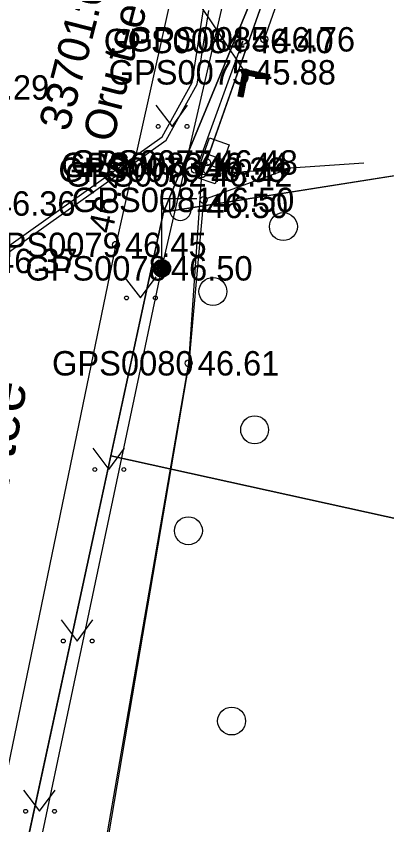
# Model space of a CAD drawing. Extents: x 551623 to 559850, y 6561220 to 6567135.
# Drawn here: x 557177.62 to 557188.25, y 6565358.76 to 6565381.94 of the extents above; entities that cross this region are included whole.
import ezdxf

# ---------------------------------------------------------------- set-up
doc = ezdxf.new("R2010")
doc.units = 0
for name, color, linetype in [('AED', 7, 'Continuous'), ('ELRAJATISMP', 7, 'Continuous'), ('HALJASTUS', 7, 'Continuous'), ('KORGUS-EH2000', 7, 'Continuous'), ('MOOTKORG-EH2000', 7, 'Continuous'), ('MOOTMPUNKT', 7, 'Continuous'), ('MOOTNR', 7, 'Continuous'), ('MOOTPIIR', 7, 'Continuous'), ('MPKAABEL', 7, 'Continuous'), ('PIIR', 7, 'Continuous'), ('POST', 7, 'Continuous'), ('TEE', 7, 'Continuous'), ('TRUUP', 7, 'Continuous')]:
    doc.layers.add(name, color=color, linetype=linetype)

msp = doc.modelspace()

# ---------------------------------------------------------------- linework, layer by layer
at = {"layer": 'AED'}
for p, q in [((557185.371, 6565384.3), (557182.939, 6565377.409)), ((557184.119, 6565381.233), (557182.823, 6565377.681)), ((557182.939, 6565377.409), (557185.487, 6565377.584))]:
    msp.add_line(p, q, dxfattribs=at)
at = {"layer": 'ELRAJATISMP'}
for p, q in [((557183.004, 6565378.025), (557183.567, 6565377.826)), ((557182.913, 6565377.769), (557183.476, 6565377.57))]:
    msp.add_line(p, q, dxfattribs=at)
msp.add_lwpolyline([(557182.759, 6565377.334), (557183.158, 6565378.46), (557183.721, 6565378.261), (557183.322, 6565377.135)], close=True, dxfattribs=at)
at = {"layer": 'HALJASTUS'}
for p, q in [((557185.608, 6565383.8), (557184.734, 6565381.281)), ((557181.625, 6565379.391), (557182.089, 6565378.784)), ((557182.089, 6565378.784), (557182.534, 6565379.391)), ((557180.718, 6565374.474), (557181.182, 6565373.867)), ((557181.182, 6565373.867), (557181.627, 6565374.474)), ((557179.812, 6565369.557), (557180.275, 6565368.95)), ((557180.275, 6565368.95), (557180.721, 6565369.557)), ((557178.905, 6565364.64), (557179.368, 6565364.033)), ((557179.368, 6565364.033), (557179.814, 6565364.64)), ((557177.824, 6565359.758), (557178.287, 6565359.151)), ((557178.287, 6565359.151), (557178.733, 6565359.758))]:
    msp.add_line(p, q, dxfattribs=at)
msp.add_lwpolyline([(557187.586, 6565377.731), (557185.487, 6565377.584), (557182.992, 6565376.678), (557182.564, 6565371.994), (557179.539, 6565354.219), (557177.677, 6565347.07), (557178.725, 6565346.237)], dxfattribs=at)
for centre, radius in [((557181.688, 6565378.784), 0.055), ((557182.516, 6565378.784), 0.055), ((557185.282, 6565375.912), 0.4), ((557183.258, 6565374.052), 0.4), ((557180.781, 6565373.867), 0.055), ((557181.61, 6565373.867), 0.055), ((557184.456, 6565370.086), 0.4), ((557179.874, 6565368.95), 0.055), ((557180.703, 6565368.95), 0.055), ((557182.556, 6565367.193), 0.4), ((557178.967, 6565364.033), 0.055), ((557179.796, 6565364.033), 0.055), ((557183.795, 6565361.739), 0.4), ((557177.886, 6565359.151), 0.055), ((557178.715, 6565359.151), 0.055)]:
    msp.add_circle(centre, radius, dxfattribs=at)
at = {"layer": 'KORGUS-EH2000'}
for centre in [(557184.734, 6565381.281), (557182.992, 6565376.678), (557180.476, 6565375.389), (557182.564, 6565371.994)]:
    msp.add_circle(centre, 0.1, dxfattribs=at)
at = {"layer": 'MOOTMPUNKT'}
for centre in [(557184.119, 6565381.233), (557184.734, 6565381.281), (557184.186, 6565380.335), (557183.093, 6565377.752), (557182.746, 6565377.543), (557182.823, 6565377.681), (557182.939, 6565377.409), (557182.992, 6565376.678), (557180.476, 6565375.389), (557181.795, 6565374.716), (557182.564, 6565371.994)]:
    msp.add_circle(centre, 0.1, dxfattribs=at)
at = {"layer": 'MOOTPIIR'}
msp.add_lwpolyline([(557125.586, 6565124.718), (557129.321, 6565141.63), (557134.857, 6565166.343), (557137.424, 6565178.794), (557142.637, 6565203.979), (557146.779, 6565223.847), (557149.968, 6565239.204), (557152.94, 6565245.148), (557154.696, 6565251.141), (557160.696, 6565262.531), (557162.911, 6565274.526), (557177.821, 6565344.825), (557178.178, 6565346.672), (557182.564, 6565371.994), (557182.939, 6565377.409), (557185.371, 6565384.3)], dxfattribs=at)
at = {"layer": 'MPKAABEL'}
msp.add_line((557183.093, 6565377.752), (557182.746, 6565377.543), dxfattribs=at)
for points in [[(557170.286, 6565353.987), (557170.895, 6565354.278), (557171.7, 6565358.262), (557172.88, 6565364.131), (557174.587, 6565372.842), (557175.416, 6565373.96), (557181.804, 6565378.489), (557182.661, 6565380.047), (557182.992, 6565382.134), (557185.238, 6565391.885), (557192.385, 6565424.324), (557195.214, 6565436.126), (557196.988, 6565443.405), (557197.882, 6565445.259), (557200.334, 6565457.197), (557200.884, 6565457.447)], [(557167.475, 6565305.366), (557175.635, 6565345.62), (557181.795, 6565374.716), (557188.792, 6565405.005), (557195.571, 6565435.345), (557197.823, 6565445.423), (557198.3, 6565445.28)], [(557149.438, 6565271.437), (557149.623, 6565271.124), (557152.126, 6565270.16), (557152.958, 6565270.279), (557153.322, 6565270.931), (557154.173, 6565276.296), (557155.659, 6565282.151), (557161.107, 6565307.801), (557162.985, 6565315.724), (557164.278, 6565321.558), (557167.916, 6565336.385), (557170.245, 6565351.252), (557171.041, 6565354.244), (557171.847, 6565358.232), (557173.027, 6565364.102), (557174.728, 6565372.78), (557175.522, 6565373.851), (557181.919, 6565378.387), (557182.806, 6565379.998), (557183.139, 6565382.106)]]:
    msp.add_lwpolyline(points, dxfattribs=at)
at = {"layer": 'PIIR'}
for points in [[(557198.56, 6565444.83), (557268.92, 6565429.26), (557260.08, 6565388.65), (557181.84, 6565376.33), (557185.44, 6565385.02)], [(557180.33, 6565369.34), (557181.84, 6565376.33), (557260.08, 6565388.65), (557389.03, 6565409.01), (557498.03, 6565426.14), (557549.71, 6565434.19), (557588.3, 6565279.69)]]:
    msp.add_lwpolyline(points, close=True, dxfattribs=at)
for points in [[(557185.44, 6565385.02), (557181.84, 6565376.33), (557156.06, 6565257.24), (557142.45, 6565253.92), (557145.95, 6565270.23), (557148.7, 6565271.45), (557155.36, 6565302.23), (557166.6, 6565354.15), (557169.97, 6565369.7), (557178.6, 6565401.44)], [(557946.3, 6565071.8), (557149.85, 6565228.01), (557142.45, 6565253.92), (557156.06, 6565257.24), (557180.33, 6565369.34), (557588.3, 6565279.69)]]:
    msp.add_lwpolyline(points, dxfattribs=at)
at = {"layer": 'POST'}
for p, q in [((557181.795, 6565374.966), (557181.795, 6565376.966)), ((557181.795, 6565376.716), (557182.795, 6565376.716)), ((557182.022, 6565376.395), (557182.022, 6565376.716)), ((557182.634, 6565376.395), (557182.634, 6565376.716)), ((557181.795, 6565374.716), (557181.795, 6565374.716))]:
    msp.add_line(p, q, dxfattribs=at)
for radius in [0.25, 0.225, 0.2, 0.175, 0.15, 0.125, 0.1, 0.075, 0.05, 0.025]:
    msp.add_circle((557181.795, 6565374.716), radius, dxfattribs=at)
msp.add_arc((557182.328, 6565376.395), 0.306, 180, 0, dxfattribs=at)
at = {"layer": 'TEE'}
msp.add_lwpolyline([(557183.232, 6565387.747), (557180.476, 6565375.389), (557176.433, 6565355.878), (557173.633, 6565342.83), (557169.356, 6565323.163), (557165.886, 6565305.625), (557164.412, 6565298.226), (557161.398, 6565286.244), (557159.166, 6565275.735), (557155.612, 6565261.442), (557154.287, 6565255.68), (557153.253, 6565254.112)], dxfattribs=at)
at = {"layer": 'TRUUP'}
for p, q in [((557184.186, 6565380.335), (557178.007, 6565389.588)), ((557184.13, 6565380.418), (557183.978, 6565379.655)), ((557184.322, 6565380.235), (557184.124, 6565380.39)), ((557184.377, 6565380.224), (557184.129, 6565380.417)), ((557184.893, 6565380.266), (557184.13, 6565380.418)), ((557184.431, 6565380.213), (557184.182, 6565380.408)), ((557184.486, 6565380.202), (557184.236, 6565380.397)), ((557184.54, 6565380.191), (557184.291, 6565380.386)), ((557184.595, 6565380.18), (557184.345, 6565380.375)), ((557184.186, 6565380.335), (557184.047, 6565379.641)), ((557184.2, 6565380.044), (557184.075, 6565380.143)), ((557184.206, 6565380.072), (557184.08, 6565380.17)), ((557184.211, 6565380.099), (557184.086, 6565380.197)), ((557184.217, 6565380.127), (557184.091, 6565380.225)), ((557184.222, 6565380.154), (557184.097, 6565380.252)), ((557184.228, 6565380.182), (557184.102, 6565380.28)), ((557184.233, 6565380.209), (557184.108, 6565380.307)), ((557184.239, 6565380.237), (557184.113, 6565380.335)), ((557184.241, 6565380.251), (557184.117, 6565379.627)), ((557184.268, 6565380.246), (557184.119, 6565380.362)), ((557184.879, 6565380.196), (557184.186, 6565380.335)), ((557184.865, 6565380.126), (557184.241, 6565380.251)), ((557184.649, 6565380.17), (557184.4, 6565380.364)), ((557184.704, 6565380.159), (557184.454, 6565380.354)), ((557184.758, 6565380.148), (557184.509, 6565380.343)), ((557184.813, 6565380.137), (557184.563, 6565380.332)), ((557184.865, 6565380.127), (557184.618, 6565380.321)), ((557184.871, 6565380.155), (557184.672, 6565380.31)), ((557184.876, 6565380.182), (557184.727, 6565380.299)), ((557184.882, 6565380.21), (557184.781, 6565380.288)), ((557184.887, 6565380.237), (557184.836, 6565380.278)), ((557184.865, 6565380.126), (557184.893, 6565380.266)), ((557184.157, 6565379.825), (557184.031, 6565379.923)), ((557184.162, 6565379.852), (557184.036, 6565379.95)), ((557184.168, 6565379.88), (557184.042, 6565379.978)), ((557184.173, 6565379.907), (557184.047, 6565380.005)), ((557184.178, 6565379.935), (557184.053, 6565380.033)), ((557184.184, 6565379.962), (557184.058, 6565380.06)), ((557184.189, 6565379.989), (557184.064, 6565380.088)), ((557184.195, 6565380.017), (557184.069, 6565380.115)), ((557184.019, 6565379.647), (557183.982, 6565379.676)), ((557184.074, 6565379.636), (557183.987, 6565379.703)), ((557184.118, 6565379.633), (557183.993, 6565379.731)), ((557184.124, 6565379.66), (557183.998, 6565379.758)), ((557184.129, 6565379.687), (557184.004, 6565379.786)), ((557184.135, 6565379.715), (557184.009, 6565379.813)), ((557184.14, 6565379.742), (557184.015, 6565379.841)), ((557184.146, 6565379.77), (557184.02, 6565379.868)), ((557184.151, 6565379.797), (557184.026, 6565379.895)), ((557184.117, 6565379.627), (557183.978, 6565379.655))]:
    msp.add_line(p, q, dxfattribs=at)

# ---------------------------------------------------------------- texts
at = {"layer": 'KORGUS-EH2000'}
for s, p in [(' 46.76', (557184.734, 6565380.931)), (' 46.50', (557182.813, 6565376.157)), (' 46.61', (557182.564, 6565371.644))]:
    msp.add_text(s, height=0.7, dxfattribs=at).set_placement(p)
msp.add_text(' 46.45', height=0.7, rotation=77.4253, dxfattribs=at).set_placement((557180.305, 6565375.428))
at = {"layer": 'MOOTKORG-EH2000'}
for s, p in [(' 46.40', (557184.119, 6565380.883)), (' 46.76', (557184.734, 6565380.931)), (' 45.88', (557184.186, 6565379.985)), (' 46.29', (557175.961, 6565379.551)), (' 46.48', (557183.093, 6565377.402)), (' 46.33', (557182.746, 6565377.193)), (' 46.44', (557182.823, 6565377.331)), (' 46.42', (557182.939, 6565377.059)), (' 46.36', (557176.717, 6565376.225)), (' 46.50', (557182.992, 6565376.328)), (' 46.45', (557180.476, 6565375.039)), (' 46.37', (557176.778, 6565374.578)), (' 46.50', (557181.795, 6565374.366)), (' 46.61', (557182.564, 6565371.644))]:
    msp.add_text(s, height=0.7, dxfattribs=at).set_placement(p)
at = {"layer": 'MOOTNR'}
for s, p in [('GPS0084 ', (557180.129, 6565380.883)), ('GPS0085 ', (557180.814, 6565380.931)), ('GPS0075 ', (557180.266, 6565379.985)), ('GPS0077 ', (557179.174, 6565377.402)), ('GPS0076 ', (557178.827, 6565377.193)), ('GPS0083 ', (557178.904, 6565377.331)), ('GPS0082 ', (557179.02, 6565377.059)), ('GPS0081 ', (557179.213, 6565376.328)), ('GPS0079 ', (557176.556, 6565375.039)), ('GPS0078 ', (557177.875, 6565374.366)), ('GPS0080 ', (557178.644, 6565371.644))]:
    msp.add_text(s, height=0.7, dxfattribs=at).set_placement(p)
at = {"layer": 'PIIR'}
for s, p in [('33701:001:0198', (557179.124, 6565378.609)), ('Oru tee', (557180.383, 6565378.288))]:
    msp.add_text(s, height=0.9, rotation=75.7058, dxfattribs=at).set_placement(p)
at = {"layer": 'TEE'}
msp.add_text('Oru tee', height=1.2, rotation=79.6835, dxfattribs=at).set_placement((557176.978, 6565366.135))

doc.saveas('drawing.dxf')
